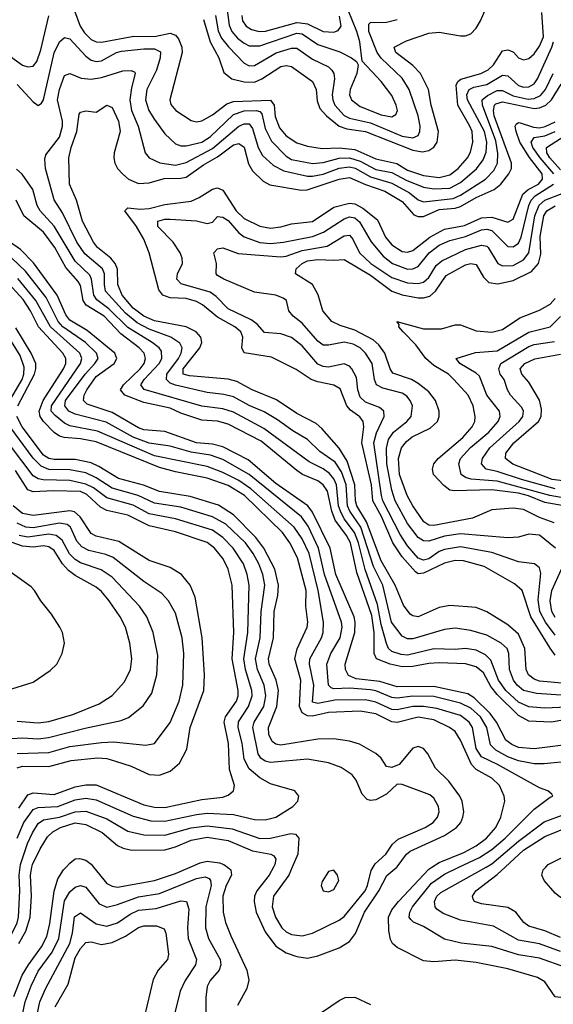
# Model space of a CAD drawing. Header units: inches. Extents: x 884549 to 1028252, y 526810 to 653624.
# Tile 829 of 1056: x 977240 to 979262, y 619480 to 623214. Entities that reach past the tile are written whole.
import ezdxf

# ---------------------------------------------------------------- set-up
doc = ezdxf.new("R2010")
doc.units = ezdxf.units.IN
doc.header["$MEASUREMENT"] = 0
doc.layers.add('A9671', color=7, linetype='Continuous')
doc.layers.add('A9672', color=7, linetype='Continuous')

msp = doc.modelspace()

# ---------------------------------------------------------------- linework, layer by layer
at = {"layer": 'A9671', "color": 5}
for points, elevation in [([(976320.9, 620000), (976353.4, 619953.4), (976360.5, 619930), (976353.8, 619830), (976363, 619730), (976420.4, 619610), (976490, 619508), (976550, 619433.9), (976590, 619407.5), (976610, 619401.5), (976693.2, 619393.2), (976790, 619357.6), (976830, 619358.5), (976850, 619368.1), (977110, 619604.9), (977150, 619654.8), (977211.3, 619750), (977230, 619788.8), (977234.8, 619810), (977240.3, 619910), (977237, 619970), (977241.1, 620000)], 3040), ([(977217.4, 619510), (977249.3, 619590), (977272.3, 619630), (977322, 619698), (977342.4, 619737.6), (977353.8, 619786.2), (977370.6, 619909.4), (977384, 619956), (977405.4, 619990), (977415.1, 620000)], 2980), ([(977235.9, 619710), (977262.8, 619757.2), (977278.9, 619810), (977283.9, 619890), (977280, 619970), (977285.6, 620000)], 3020), ([(977519.3, 620000), (977570, 619937.9), (977590, 619927.7), (977610, 619924.7), (977750.1, 619950.1), (977830, 619975.6), (977885.5, 620000)], 2980), ([(978027.1, 620000), (978040.5, 619990), (978042.4, 619970), (978021.9, 619930), (978010, 619889.9), (978010.4, 619830), (978019.7, 619790), (978039.4, 619739.4), (978100.9, 619610), (978108.7, 619571.3), (978100.1, 619539.9), (978065, 619475)], 2980), ([(978201.5, 620000), (978185.4, 619970), (978138, 619910), (978129.8, 619890.2), (978128, 619870), (978136.2, 619830), (978170, 619755.3), (978210, 619701), (978250, 619674.9), (978290, 619661.1), (978330, 619655.3), (978370, 619663.6), (978450, 619694.4), (978490, 619717.6), (978512, 619748), (978547.1, 619830), (978601.6, 619910), (978631.9, 619968.1), (978669.1, 620000)], 3020), ([(978272.8, 620000), (978259.9, 619970), (978202.3, 619890), (978197, 619850), (978209.3, 619810), (978233.8, 619770), (978250, 619754.6), (978270, 619744.9), (978310, 619739.7), (978350, 619749.7), (978450, 619798.5), (978470, 619812.5), (978548.6, 619910), (978557.9, 619930), (978572.5, 619987.5), (978579.3, 620000)], 3040), ([(979434.8, 619474.8), (979370, 619512.7), (979350, 619514.8), (979290, 619506), (979270, 619508.4), (979230, 619564.8), (979202, 619582), (979090, 619614.1), (978970, 619638.9), (978890, 619646.8), (978810, 619641.4), (978770, 619644.7), (978670, 619695.9), (978653.4, 619710), (978645.6, 619725.6), (978638.9, 619758.9), (978638.1, 619810), (978650, 619838.3), (978675.2, 619870), (978790, 619992.1), (978802.4, 620000)], 2980), ([(979610, 619472.5), (979553.5, 619513.5), (979539.5, 619530), (979520.9, 619590), (979503.5, 619610), (979470, 619631), (979410, 619641.6), (979390, 619639.9), (979330, 619620.1), (979310, 619619.6), (979210, 619655), (979130, 619668.2), (979030, 619698.7), (978912.5, 619712.5), (978850, 619727.3), (978770, 619774.8), (978732.1, 619792.1), (978721.8, 619801.8), (978716.3, 619810), (978718.1, 619830), (978728.7, 619850), (978800.4, 619939.6), (978850, 619974.1), (978904.4, 620000)], 2960), ([(979290, 619680.6), (979210, 619709.4), (979130, 619723.5), (979036.3, 619776.3), (978910, 619799), (978844.5, 619824.5), (978821.3, 619841.2), (978814.5, 619850), (978812.1, 619870), (978821.5, 619890), (978836, 619904), (979008, 620000)], 2940), ([(979290, 619733.6), (979230, 619759), (979170, 619776.2), (979151.2, 619790), (979120.6, 619830), (979090, 619847.6), (978990, 619860.9), (978963.1, 619870), (978958.9, 619878.9), (978955.5, 619890), (978968.5, 619910), (979050, 619972.1), (979080.2, 620000)], 2920), ([(980000, 619639.5), (979950, 619697.1), (979830, 619790.5), (979813.1, 619810), (979795.8, 619855.8), (979781.6, 619870), (979770, 619874.3), (979750, 619873.1), (979670, 619850.7), (979610.1, 619849.9), (979528.4, 619868.4), (979470, 619896.6), (979430, 619902), (979390, 619896.9), (979310, 619877.4), (979290, 619884.6), (979270, 619901.8), (979227.7, 619950), (979218.5, 619970), (979223.7, 619990), (979233.6, 620000)], 2880), ([(977230, 619344.6), (977260.6, 619490), (977282.9, 619550), (977310, 619605.2), (977362, 619678), (977388.3, 619730), (977410, 619872.5), (977430, 619907.2), (977450, 619924.4), (977470, 619930.7), (977490, 619923.7), (977541.2, 619861.2), (977570, 619848.5), (977610, 619858), (977690, 619888), (977770, 619900.5), (977910, 619957.7), (977943, 619963), (977957.4, 619957.4), (977963.3, 619950), (977965.1, 619930), (977945.1, 619850), (977943.7, 619770), (977955.3, 619730), (977999.7, 619650), (978002.5, 619630), (977996.1, 619610), (977961.3, 619570), (977950, 619547.6), (977945.3, 619505.3), (977945.7, 619350)], 2960), ([(977278.4, 619310), (977316.2, 619490), (977338.9, 619541.1), (977429, 619710), (977440.3, 619750), (977447.9, 619812.1), (977470, 619826.6), (977530, 619784.6), (977570, 619776.4), (977610, 619788.7), (977658.1, 619821.9), (977690, 619836.9), (977756.6, 619843.4), (977850, 619872.4), (977872.1, 619870), (977881.2, 619841.2), (977875.4, 619770), (977877.7, 619730), (977910.1, 619649.9), (977906.2, 619630), (977866.6, 619570), (977848.4, 619530), (977812.6, 619387.4)], 2940), ([(977374.4, 619470), (977423.7, 619556.3), (977450, 619656.4), (977470, 619692.2), (977490, 619713.9), (977510, 619716.8), (977550, 619706.7), (977590, 619714.2), (977641.1, 619738.9), (977690, 619770.9), (977710, 619777.7), (977757.6, 619777.6), (977786.7, 619766.7), (977793.7, 619750), (977804.2, 619670), (977799.5, 619650), (977764.2, 619610), (977745.6, 619574.4), (977711.4, 619430)], 2920), ([(978352.1, 619427.9), (978450, 619494.3), (978473.7, 619506.3), (978510, 619507.2), (978570, 619479.4)], 2980)]:
    msp.add_lwpolyline(points, dxfattribs=dict(at, elevation=elevation))
at = {"layer": 'A9671', "color": 5, "elevation": 3060}
msp.add_lwpolyline([(978430, 619989.3), (978410, 619983.7), (978386.4, 619946.4), (978382.4, 619930), (978390, 619911), (978410, 619907.2), (978430, 619915.5), (978449.6, 619950), (978444.5, 619970)], close=True, dxfattribs=at)
at = {"layer": 'A9672', "color": 5}
for points, elevation in [([(976990, 623293), (977064.8, 623210), (977157, 623130), (977210, 623070.5), (977250, 623042.3), (977270, 623036), (977290, 623038.2), (977304.6, 623055.4), (977320.1, 623099.9), (977350, 623229.4)], 2880), ([(977447.9, 623247.9), (977468.3, 623190), (977484.6, 623164.6), (977510, 623139.9), (977530, 623130.8), (977550, 623129.7), (977672.3, 623152.3), (977750, 623150.7), (977810, 623163.8), (977830, 623155.3), (977841.2, 623141.2), (977854.4, 623110), (977855.3, 623090), (977808.7, 622910), (977812.5, 622892.5), (977831.5, 622870), (977890, 622831.5), (977910, 622826.9), (977930, 622831.1), (977970, 622853.5), (978025.2, 622894.8), (978050, 622904.2), (978189.8, 622909.8), (978204.7, 622890), (978207.7, 622847.7), (978224.1, 622804.1), (978250, 622773.4), (978290, 622747.3), (978330, 622735.2), (978385.7, 622725.7), (978451.2, 622728.8), (978510, 622721.8), (978590, 622686.3), (978669.6, 622669.6), (978710, 622643.2), (978770, 622623.4), (978830, 622616.5), (978870, 622626.4), (978901.2, 622650), (978937, 622690), (978948.1, 622711.9), (978957, 622750), (978954.2, 622790), (978946.5, 622810), (978900.9, 622890), (978893.8, 622966.2), (978899.9, 622980.1), (978911.5, 622988.5), (978988.3, 623010), (979015.8, 623024.2), (979036.3, 623043.7), (979070, 623096), (979090, 623100.3), (979097.3, 623097.3), (979110.9, 623090.9), (979130, 623069.5), (979150, 623061.7), (979170, 623066.9), (979190, 623085), (979210, 623113.6), (979224.7, 623150), (979218.8, 623241.2)], 2880), ([(977935.7, 623215.7), (977961.4, 623130), (977995, 623070), (978014, 623014), (978044.3, 622990), (978090, 622978.5), (978130, 622977.6), (978158, 622990), (978230, 623036.3), (978250, 623040.4), (978270, 623036.3), (978350, 622980.1), (978363.3, 622950), (978366.9, 622906.9), (978377.6, 622877.6), (978402.4, 622850), (978450, 622810.8), (978480.2, 622800.2), (978550.3, 622790.3), (978730, 622719.2), (978766.7, 622713.3), (978790, 622718.4), (978809.4, 622730.6), (978822.4, 622750), (978827, 622790), (978799.6, 622890), (978788.8, 622950), (978758.4, 623010), (978730, 623040.3), (978665.8, 623090), (978658.7, 623110), (978706, 623134), (978790, 623162.8), (978830, 623166.7), (978910, 623152.6), (978930, 623153.4), (978950, 623160.4), (978970, 623182.3), (978985.9, 623210), (979011.2, 623268.8)], 2920), ([(978025.6, 623250), (978033.4, 623193.4), (978043.8, 623170), (978065, 623144.9), (978090, 623124.8), (978110, 623115.8), (978150, 623115.7), (978290, 623163.8), (978310, 623160.8), (978370, 623119.8), (978452.8, 623092.8), (978497.3, 623070), (978516.3, 623056.3), (978522.9, 623042.9), (978517.7, 623010), (978492.7, 622950), (978490.1, 622930), (978496.8, 622910), (978530, 622884.8), (978610, 622853.3), (978650, 622846.6), (978665.6, 622854.4), (978671.3, 622870), (978667, 622890), (978650, 622926.6), (978610, 622980.5), (978537.4, 623057.4), (978529.6, 623130.5), (978518, 623170), (978484.3, 623250)], 2960), ([(977981.2, 623230), (977992.2, 623172.2), (978004.9, 623144.9), (978030.9, 623110.9), (978090, 623049), (978110, 623039.1), (978130, 623041.1), (978211.2, 623088.8), (978270, 623105.9), (978290, 623105.9), (978350, 623065), (978410, 623035.4), (978423, 623023), (978430.5, 623010), (978432.6, 622990), (978424.5, 622930), (978426.2, 622910), (978434.6, 622890), (978470, 622850.7), (978490, 622840.4), (978570, 622823.5), (978690, 622773), (978730, 622765.7), (978750, 622775), (978756.4, 622790), (978757.3, 622810), (978750.3, 622850), (978715.5, 622950), (978690, 622992.8), (978610, 623069), (978595.3, 623090), (978562.8, 623170), (978562.9, 623197.1), (978570, 623203.5), (978630, 623205.2), (978670, 623215.5)], 2940), ([(978081.8, 623230), (978084.7, 623210), (978098.2, 623190), (978117.7, 623177.7), (978147.7, 623170), (978171.1, 623171.1), (978290, 623203.4), (978303, 623203), (978330, 623198.3), (978390, 623169.7), (978430, 623167.1), (978447, 623173), (978457.8, 623190), (978451.9, 623228.1)], 2980), ([(977230, 622969.1), (977290, 622903.2), (977310, 622889), (977322.4, 622897.6), (977329.8, 622910.2), (977370, 623088.2), (977389.9, 623130.1), (977410, 623146.3), (977430, 623141.5), (977490, 623076.3), (977510, 623061.3), (977530, 623055.9), (977550, 623058.5), (977606, 623090), (977624.9, 623095.1), (977710, 623104.3), (977750, 623103.5), (977772.7, 623092.7), (977772.4, 623070), (977757.6, 623022.4), (977722.1, 622950), (977716.4, 622910), (977729.7, 622870), (977750, 622835.4), (977790, 622781.6), (977830, 622743.7), (977850, 622735.7), (977870, 622735.4), (977930, 622749.6), (977961.5, 622770), (978050, 622855.3), (978090, 622868.6), (978136, 622870), (978150, 622866.4), (978157.8, 622857.8), (978170, 622801.3), (978193.6, 622753.6), (978250, 622696.6), (978270, 622684.6), (978350, 622668.8), (978390, 622672.9), (978450, 622689.3), (978490, 622689.9), (978530, 622677.9), (978590, 622646.3), (978650, 622634.9), (978705.2, 622605.2), (978770, 622579.4), (978810, 622572.9), (978870, 622575.6), (978910, 622596.6), (978971.8, 622648.2), (978996.8, 622683.2), (979007.9, 622712.2), (979010.9, 622750), (979002.1, 622790), (978937, 622910), (978935, 622930), (978942.9, 622950), (978960.9, 622959.1), (979010, 622968.5), (979070, 623004.3), (979090, 623002.1), (979130, 622965), (979150, 622958.7), (979170, 622959.6), (979190, 622970.6), (979202.8, 622990), (979257.2, 623110), (979262.7, 623130)], 2860), ([(979292.2, 620652.2), (979198.7, 620658.7), (979150, 620670.5), (979125, 620690), (979111.2, 620710), (979096.2, 620750), (979093.3, 620810), (979087.2, 620830), (979065.3, 620850), (979010, 620879.5), (978950, 620898.1), (978890, 620906.8), (978850, 620901.5), (978730, 620866.7), (978710, 620866.6), (978690, 620875.7), (978648.5, 620930), (978615.6, 621070), (978581.1, 621141.1), (978532.4, 621290), (978490.5, 621350), (978481.9, 621370), (978477.4, 621450), (978459.3, 621499.3), (978435.6, 621535.6), (978377.2, 621577.2), (978330, 621622.2), (978274.7, 621654.7), (978216.5, 621696.5), (978166.5, 621726.5), (978110, 621750.6), (978050, 621784.1), (978013.4, 621793.4), (977950, 621799.9), (977830, 621827.7), (977810, 621836.3), (977796.5, 621850), (977797.5, 621870), (977841.9, 621930), (977851.8, 621950), (977855.3, 621970), (977847, 621987), (977812.5, 622010), (977730, 622040.2), (977684.4, 622064.4), (977640.8, 622100.8), (977565.4, 622185.4), (977560.7, 622210), (977561.6, 622250), (977554, 622270), (977485.9, 622325.9), (977455.9, 622370), (977402.3, 622482.3), (977370, 622530.7), (977337.2, 622650), (977334.5, 622685.5), (977338.5, 622701.5), (977390, 622769.4), (977401.5, 622810), (977401.5, 622830), (977383.2, 622910), (977390, 622949.3), (977410, 623002.6), (977430, 623010.1), (977473, 622993), (977510, 622988.5), (977550, 622995.5), (977630, 623020.9), (977661.7, 623021.7), (977675.4, 623015.4), (977677.6, 623010), (977663.4, 622956.6), (977657.3, 622910), (977663.8, 622870), (977688.3, 622810), (977715.8, 622710), (977730.2, 622690), (977771.1, 622671.1), (977830, 622662.8), (977870, 622672.9), (977970, 622725.8), (978070, 622810.7), (978090, 622819.9), (978110, 622819.5), (978122.3, 622802.3), (978144.1, 622730), (978159.6, 622699.6), (978201.4, 622661.4), (978240.6, 622640.6), (978330, 622620.9), (978350, 622620.6), (978390, 622628.7), (978450, 622651.6), (978490, 622656.6), (978511.2, 622651.2), (978570, 622617.8), (978650, 622593.9), (978717.1, 622557.1), (978750, 622531.7), (978770, 622524), (978883.3, 622536.7), (978911.2, 622548.8), (979005.8, 622610), (979037.2, 622642.8), (979051.3, 622670), (979052.5, 622707.5), (979044.6, 622755.4), (978994.2, 622890), (978993.2, 622910), (979013, 622927), (979050, 622945.3), (979070, 622945.7), (979110, 622925.9), (979167.1, 622912.9), (979190, 622914.9), (979213.6, 622926.4), (979233.4, 622950), (979262.5, 623010)], 2840), ([(979310, 620697.1), (979210, 620705.8), (979190, 620713), (979168.3, 620730), (979160.1, 620750), (979154.3, 620830), (979130, 620884.4), (979090, 620918.9), (979010, 620968.8), (978970, 620985.5), (978870, 620992.1), (978830, 620984.8), (978750, 620949), (978730, 620952.8), (978720.2, 620960.2), (978694, 620994), (978663.2, 621070), (978610, 621161.8), (978553.8, 621310), (978518.1, 621370), (978512.7, 621390), (978510.4, 621450), (978480.6, 621540.6), (978450, 621589.9), (978384.3, 621664.3), (978363, 621683), (978290, 621720.5), (978213.1, 621773.1), (978120.2, 621810), (978062.1, 621842), (978030, 621851.5), (977883.4, 621863.4), (977859, 621870), (977858.8, 621890), (977922, 621970), (977929.6, 621990), (977926.2, 622010), (977908.2, 622030), (977870, 622049.3), (977750, 622072.6), (977710, 622089.5), (977670, 622120.5), (977627.4, 622170), (977611.4, 622210), (977610, 622267.6), (977601.6, 622290), (977585.5, 622310), (977534.2, 622350), (977519, 622370), (977478, 622450), (977455.4, 622530), (977428.8, 622590), (977425.7, 622690), (977434.3, 622730), (977455.5, 622790), (977464.4, 622855.6), (977470, 622863.9), (977490, 622868.7), (977530, 622863.8), (977570, 622890.2), (977590, 622881.8), (977614.7, 622830), (977621, 622790), (977597.9, 622710), (977596.1, 622690), (977600.6, 622670), (977610.5, 622650), (977630, 622628.2), (977652.5, 622610), (977690, 622593.1), (977730, 622595.3), (977787.7, 622612.3), (977850, 622613), (977870, 622617.3), (977936.5, 622663.5), (977990, 622694.2), (978050, 622739.5), (978070, 622745.3), (978090.7, 622730.7), (978107.5, 622667.5), (978121.7, 622641.7), (978161.9, 622601.9), (978187.7, 622587.7), (978307.6, 622567.6), (978328.7, 622568.7), (978450, 622609.4), (978490, 622616.1), (978550, 622588.8), (978623.5, 622563.5), (978690, 622524.8), (978734.2, 622474.2), (978750, 622467.6), (978770, 622468.5), (978830, 622494.2), (978890, 622499.4), (978910, 622506.2), (978970, 622540), (979038.5, 622570), (979063.7, 622590), (979093.4, 622630), (979104.2, 622650), (979104, 622670), (979038.7, 622850), (979035.4, 622870), (979039.5, 622890), (979044.7, 622895.3), (979070, 622902.6), (979190, 622877.2), (979210, 622879.5), (979233.8, 622890), (979256.2, 622910), (979291.9, 622970)], 2820), ([(979270, 620803.9), (979250, 620830.8), (979177, 620950), (979143.9, 621050), (979115.3, 621075.3), (979000.5, 621140.5), (978922.3, 621162.3), (978890, 621163), (978850, 621153.2), (978770, 621115.2), (978750, 621112.4), (978739.8, 621119.8), (978690, 621176.6), (978653.8, 621230), (978611.1, 621330), (978577.8, 621390), (978572.8, 621450), (978536.8, 621610), (978544.1, 621670), (978542.2, 621690), (978528.4, 621708.4), (978494, 621734), (978480.1, 621750), (978454, 621814), (978430, 621828.7), (978370, 621840.4), (978344.6, 621850), (978287.8, 621887.8), (978194.3, 621934.3), (978090.3, 621950.3), (978081.1, 621970), (978085.5, 622010), (978077.7, 622030), (978055.2, 622050), (977990, 622086.7), (977932.9, 622132.9), (977910, 622145.5), (977870, 622156.6), (977810, 622159.3), (977781.7, 622170), (977766.9, 622190), (977729.9, 622329.9), (977710, 622381.7), (977682.7, 622430), (977637.5, 622490), (977650, 622501.2), (977696.4, 622496.4), (977730, 622498.2), (977790, 622513.5), (977890, 622526.6), (977920.5, 622539.5), (977970, 622571.5), (977990, 622577.2), (978010, 622568.4), (978060.4, 622490), (978090, 622460.4), (978150, 622431.1), (978190, 622423.2), (978230, 622428.5), (978270, 622439.9), (978350, 622449.4), (978430, 622503.5), (978490, 622518.1), (978510, 622515.7), (978539.9, 622499.9), (978595.9, 622455.9), (978625.9, 622390), (978650, 622359.9), (978690, 622334.6), (978710, 622332.3), (978730, 622338.5), (978793.9, 622390), (978850, 622419.4), (978926.2, 622433.8), (978990, 622462.8), (979030, 622465.1), (979090, 622447.1), (979110, 622457.3), (979147.4, 622552.6), (979167.1, 622570), (979206.3, 622590), (979221.9, 622610), (979220.8, 622630), (979171.7, 622691.7), (979136, 622750), (979121.1, 622790), (979117.4, 622810), (979121.9, 622818.1), (979130, 622824.6), (979136.3, 622823.7), (979187, 622807), (979210, 622804.3), (979231.3, 622808.7), (979270, 622827.6)], 2780), ([(979263.9, 622630), (979212.4, 622690), (979184.9, 622730), (979178.3, 622750), (979190, 622767.9), (979230, 622774.1), (979270, 622790)], 2760), ([(979290, 622644.4), (979249.6, 622690), (979238.5, 622710), (979236.9, 622730), (979342.3, 622797.7)], 2740), ([(979510, 620615.9), (979230, 620603.7), (979170, 620608.3), (979130, 620626), (979082.3, 620670), (979054.8, 620710), (979025, 620785), (979005.1, 620805.1), (978970, 620823.5), (978930, 620829.9), (978890, 620825.7), (978810, 620828.1), (978710, 620803.9), (978686.2, 620806.2), (978650, 620818.2), (978637.8, 620830), (978630, 620848), (978610, 620920.9), (978596.1, 620996.1), (978549.2, 621129.2), (978524.4, 621230), (978509.1, 621270), (978470, 621321.3), (978455.2, 621350), (978448.7, 621370), (978440.6, 621450), (978430, 621472.6), (978413.4, 621493.4), (978390, 621510.8), (978337.2, 621537.2), (978164.5, 621664.5), (978050, 621725.6), (978010, 621738.7), (977930, 621749.1), (977711.7, 621811.7), (977699, 621830), (977711.5, 621850), (977768.6, 621910), (977778.7, 621930), (977776.7, 621956.7), (977768.2, 621970), (977741.7, 621990), (977650, 622047.4), (977577.9, 622117.9), (977531.9, 622151.9), (977520.3, 622170), (977512.2, 622230), (977505.3, 622245.3), (977450, 622298.2), (977370, 622430.8), (977317.2, 622490), (977305.6, 622510), (977289.5, 622570), (977248.5, 622628.5), (977226.9, 622646.9)], 2860), ([(979270, 620880.4), (979232.3, 620930), (979211.1, 620970), (979205.3, 621014.7), (979215.3, 621115.3), (979210, 621135.1), (979191.3, 621150), (979130, 621158.2), (979030, 621193.2), (978910, 621215.1), (978850, 621205.4), (978830, 621197.2), (978790, 621169.1), (978770, 621164.9), (978750, 621172.4), (978710, 621219.4), (978682.2, 621262.2), (978616.7, 621390), (978610.6, 621410), (978582.4, 621610), (978592, 621648), (978621.8, 621710), (978620.2, 621730), (978604.1, 621744.1), (978550, 621763.9), (978530, 621782.8), (978521.7, 621810), (978516.9, 621856.9), (978499.1, 621890), (978490, 621899.9), (978470, 621909.4), (978410, 621896.7), (978390, 621898.8), (978370, 621908.3), (978310, 621977.3), (978270, 622009.5), (978230, 622023.4), (978167.6, 622027.6), (978139.2, 622059.2), (978116.6, 622076.6), (978030, 622117.3), (977984.9, 622164.9), (977961.6, 622181.6), (977852, 622212), (977835.3, 622230), (977837.4, 622250), (977856.5, 622290), (977855.8, 622310), (977847.9, 622330), (977820.7, 622370), (977763.6, 622430), (977763.7, 622450), (977790, 622457.6), (977810, 622457.6), (977910, 622451.3), (977950, 622441.4), (977970, 622446.2), (977990, 622467.6), (978010, 622465.8), (978030, 622452.4), (978070, 622406.3), (978091.1, 622391.1), (978149.6, 622369.6), (978190, 622365.5), (978239.7, 622370), (978350, 622392.7), (978391.3, 622408.7), (978470, 622458.9), (978490, 622466.5), (978510, 622463.5), (978527.5, 622447.5), (978571.4, 622371.4), (978616.9, 622316.9), (978652.3, 622290), (978710, 622268.4), (978730, 622268.9), (978750, 622278.9), (978792.4, 622330), (978830, 622359.5), (978870, 622377.4), (978930, 622392.7), (978990, 622417.1), (979010, 622419.6), (979030, 622414.3), (979090, 622354.3), (979110, 622353.3), (979130, 622366.6), (979141.2, 622390), (979169.8, 622510), (979178.3, 622530), (979193.9, 622546.1), (979263.2, 622590)], 2760), ([(979350, 620566.2), (979254, 620550), (979170, 620554), (979130, 620574.9), (979050, 620654.4), (979025.5, 620685.5), (978997.5, 620737.5), (978970, 620759.4), (978930, 620771.6), (978830, 620775.4), (978790, 620773.1), (978730, 620761), (978690, 620760.3), (978644.5, 620770), (978592.5, 620790), (978583.4, 620810), (978583.3, 620890), (978574.5, 620954.5), (978518.1, 621118.1), (978493.2, 621230), (978478.5, 621258.5), (978435.8, 621315.8), (978422.5, 621350), (978405.8, 621425.8), (978390.3, 621450.3), (978370, 621465.1), (978311.7, 621490), (978290, 621504.4), (978155.3, 621615.3), (978030, 621680.7), (977990, 621692.1), (977930, 621695.2), (977850, 621721.7), (977810, 621740.4), (977710, 621762.3), (977637.8, 621790), (977621.2, 621810), (977632.7, 621830), (977695.8, 621890), (977711.2, 621910), (977716.6, 621930), (977711.1, 621950), (977692.9, 621970), (977623.1, 622023.1), (977559.4, 622090), (977491.6, 622131.6), (977480.2, 622150), (977470, 622205.8), (977461.7, 622221.7), (977414.2, 622274.2), (977373, 622350), (977330, 622408.1), (977255.3, 622470), (977226.2, 622530)], 2880), ([(979271.1, 621210), (979210, 621259.4), (979170, 621262.8), (979130, 621252.2), (979090.6, 621249.4), (978910, 621264.3), (978850, 621255.6), (978790, 621236.7), (978770, 621237.7), (978750.6, 621250.6), (978710, 621304), (978662.5, 621390), (978649.8, 621429.8), (978631.2, 621530), (978630.4, 621589.6), (978637.9, 621622.1), (978656.2, 621650), (978707.2, 621690), (978723.2, 621710), (978728, 621750), (978719.9, 621770), (978706.6, 621786.6), (978690, 621797.3), (978616.7, 621816.7), (978592.1, 621830), (978584.3, 621850), (978576.1, 621910), (978550, 621949.9), (978530, 621970.3), (978504.2, 621984.2), (978470, 621990.8), (978410, 621979.5), (978390, 621980.4), (978370, 621994.9), (978310, 622062.9), (978275.7, 622090), (978259.9, 622110), (978250.6, 622150), (978238.5, 622158.5), (978210, 622169.3), (978130, 622181.2), (978014, 622230), (977990, 622244.6), (977984, 622250), (977985.7, 622290), (977976.1, 622330), (977990, 622345.5), (978010, 622349.5), (978067.3, 622327.3), (978230, 622314.9), (978250, 622317.8), (978310, 622339.2), (978405.1, 622354.9), (978470, 622394.7), (978490, 622397.7), (978502.3, 622382.3), (978527.6, 622330), (978570.1, 622290), (978650, 622236.5), (978710, 622216.6), (978750, 622213.5), (978770, 622219.4), (978790, 622236.9), (978818.1, 622281.9), (978839.6, 622300.4), (978930, 622343), (978990, 622358.7), (979010, 622355.1), (979015.2, 622350), (979051.6, 622290), (979070, 622280.8), (979110, 622282.3), (979150, 622304.1), (979170.1, 622329.9), (979193, 622470), (979208.7, 622511.3), (979230.6, 622529.4), (979302.7, 622557.3)], 2740), ([(979265.9, 621305.9), (979210, 621326), (979150, 621357), (979110, 621362.1), (979030, 621356), (978955.6, 621324.4), (978810, 621296.5), (978790, 621297.2), (978771, 621310), (978729.3, 621370), (978707.9, 621410), (978679.3, 621490), (978675.7, 621550), (978686.7, 621590), (978705.3, 621614.7), (978727.9, 621632.1), (978795.4, 621664.6), (978823, 621690), (978830.3, 621710), (978829.9, 621730), (978816.3, 621770), (978790, 621802.6), (978750, 621834.9), (978724.5, 621850), (978653.9, 621873.9), (978643.6, 621890), (978623.6, 621950), (978600.8, 621980.8), (978580, 622000.1), (978510, 622037.4), (978454.8, 622054.8), (978423.1, 622070), (978389.2, 622110), (978370.7, 622170.7), (978350, 622209.8), (978284.7, 622250), (978287.9, 622270), (978310.5, 622290), (978330, 622299.8), (978370, 622304.9), (978430, 622301.8), (978470, 622305.5), (978570, 622245.2), (978650, 622185.2), (978690, 622170.8), (978750, 622159.4), (978770, 622159.4), (978793.8, 622166.2), (978815.4, 622184.6), (978855.9, 622244.1), (978930, 622284.2), (978950, 622289.7), (978970, 622285.4), (978997.4, 622237.4), (979018.2, 622218.2), (979052.4, 622212.4), (979110, 622225.2), (979180.3, 622259.7), (979206.7, 622290), (979214.6, 622325.4), (979212.6, 622392.6), (979226.9, 622470), (979238.4, 622490), (979270, 622508.2)], 2720), ([(979350, 620469), (979190, 620449.1), (979130, 620454.5), (979104.8, 620464.8), (979082.4, 620482.4), (979046.8, 620550), (979023.1, 620583.1), (978962.8, 620642.8), (978937.9, 620657.9), (978810, 620685.6), (978670, 620683.8), (978604.2, 620704.2), (978514.7, 620714.7), (978486.5, 620726.5), (978474.1, 620750), (978473.4, 620770), (978510.6, 620890), (978511.9, 620930), (978507.9, 620950), (978438.1, 621110), (978416.4, 621210), (978350, 621346.4), (978332.4, 621370), (978210, 621454.9), (978105.4, 621545.4), (978010, 621594.2), (977970, 621604.7), (977909.2, 621609.2), (977790, 621652.9), (977710, 621659.3), (977690, 621666.3), (977590, 621724.5), (977495.6, 621755.6), (977481.1, 621770), (977484.1, 621790), (977494.4, 621810), (977530, 621861.6), (977597.2, 621910), (977607.8, 621930), (977600.8, 621950), (977495.8, 622035.8), (977430, 622075.1), (977415, 622095), (977381.2, 622170), (977292.4, 622292.4), (977242.5, 622342.5), (977172.1, 622392.1)], 2920), ([(979330, 620402.4), (979228.4, 620391.6), (979190, 620392), (979130, 620403.3), (979090, 620418.9), (979044.1, 620444.1), (979024.6, 620464.6), (979010.2, 620530), (978986.5, 620570), (978950, 620602.8), (978910, 620622.4), (978810, 620647.3), (978730, 620648.1), (978670, 620641.5), (978650, 620644), (978590, 620668.9), (978570, 620672.7), (978490, 620679.6), (978430, 620676.2), (978420.6, 620680.6), (978410, 620690), (978404, 620770), (978418.9, 620810), (978454.3, 620870), (978461.9, 620910), (978459.4, 620930), (978395.1, 621110), (978372.9, 621210), (978332.9, 621292.9), (978308.3, 621328.3), (978109.4, 621489.4), (978010, 621546.9), (977963.3, 621563.3), (977890, 621574.2), (977810, 621596.5), (977730, 621608.5), (977670, 621631.4), (977567.6, 621687.6), (977450, 621718.8), (977426.1, 621730), (977410.8, 621750), (977413.7, 621770), (977487.9, 621870), (977524.4, 621910), (977536.7, 621930), (977531.1, 621950), (977489.3, 621990), (977402.6, 622050), (977385.6, 622070), (977340.3, 622160.3), (977261.1, 622261.1), (977210, 622309.4)], 2940), ([(978904.4, 620000), (978982.7, 620037.3), (979030, 620066.8), (979080.3, 620110), (979190, 620219.8), (979250, 620266), (979261.2, 620270), (979256.6, 620276.6), (979241.2, 620290), (979210, 620300.7), (979051.4, 620390), (978990, 620419.1), (978970.5, 620450), (978956.5, 620530), (978944, 620550), (978910, 620575.1), (978821.3, 620601.3), (978770, 620609.5), (978730, 620609.7), (978670, 620596.5), (978650, 620598.1), (978590, 620625.9), (978550, 620635), (978434.2, 620634.1), (978370, 620620.6), (978350, 620626), (978354.6, 620690), (978338.4, 620770), (978339.6, 620790), (978383.1, 620870), (978389.9, 620890.1), (978391.4, 620930), (978371.3, 621050), (978336.4, 621190), (978310, 621245.6), (978279.9, 621290), (978115.7, 621435.7), (978070, 621467.2), (978010, 621497.2), (977950, 621519.8), (977750, 621560.2), (977534.4, 621654.4), (977430, 621673.9), (977410, 621684.1), (977373.4, 621713.4), (977359.3, 621730), (977360.2, 621750), (977470.5, 621910), (977475.7, 621930), (977467.4, 621950), (977356.6, 622050), (977300.9, 622150), (977232.2, 622232.2)], 2960), ([(978802.4, 620000), (978830, 620017.6), (978923.6, 620056.4), (978970, 620080.7), (979009.6, 620110), (979044.9, 620150), (979063.4, 620190), (979078.5, 620250), (979076.4, 620270), (979058, 620310), (979030, 620337.3), (978970, 620370.9), (978952, 620390), (978910, 620482.4), (978890, 620514.6), (978869.2, 620530), (978810, 620558.8), (978750, 620568.5), (978670, 620548.9), (978650, 620551.2), (978590, 620581.3), (978530, 620592.3), (978410, 620587.1), (978350, 620572.9), (978330, 620573.7), (978310, 620585.3), (978300.2, 620610), (978305.2, 620710), (978282.5, 620790), (978291.6, 620828.4), (978329, 620910), (978331.7, 620930), (978324.5, 620990), (978325.2, 621050), (978293.2, 621173.2), (978264, 621230), (978235.2, 621270), (978092.2, 621410), (978030, 621447.4), (977950, 621475.9), (977830, 621499.2), (977770, 621516.1), (977530, 621613.8), (977470, 621625.2), (977407.6, 621630), (977390, 621634.3), (977370, 621649), (977330, 621690.6), (977317.5, 621710), (977312.8, 621730), (977328.2, 621770), (977405.6, 621890), (977414.5, 621910), (977414, 621930), (977402.6, 621950), (977310.9, 622050), (977280.8, 622110), (977252.9, 622152.9), (977186.3, 622226.4)], 2980), ([(979310, 621369.2), (979230, 621382.9), (979168.6, 621408.6), (979130, 621418.7), (979030, 621431.4), (978887.4, 621427.4), (978870, 621430.3), (978847.3, 621447.3), (978808.7, 621490), (978804, 621510), (978809.5, 621530), (978825.8, 621550), (978918.9, 621630), (978954.3, 621670), (978965, 621690), (978966.7, 621710), (978958.7, 621750), (978939.3, 621790), (978885.9, 621850), (978865, 621870), (978810, 621902.9), (978778.6, 621930), (978741.6, 621981.6), (978692.8, 622030), (978677.3, 622050), (978678.7, 622058.7), (978669.2, 622070), (978770, 622042.3), (978838.2, 622041.8), (978890, 622056.6), (978910, 622056.8), (978970, 622034.6), (979030, 622029.1), (979070, 622039.7), (979135.9, 622084.1), (979210, 622113.3), (979250, 622135.7), (979270, 622157)], 2680), ([(979335.1, 621395.1), (979249.4, 621409.4), (979050, 621464.4), (978951.5, 621471.5), (978930, 621478.4), (978913.7, 621490), (978904.3, 621530), (978911.1, 621550), (978948.5, 621591.5), (979018.6, 621650), (979052.8, 621690), (979061.5, 621710), (979058.4, 621730), (979010.7, 621790), (978982.1, 621862.1), (978970, 621874.2), (978908.4, 621910), (978894, 621930), (978967.3, 621952.7), (979050, 621958.5), (979170, 622029.8), (979250, 622049.1), (979290, 622089.2)], 2660), ([(977232.8, 621750), (977295.7, 621870), (977301, 621890), (977300.1, 621910), (977282.6, 621950), (977225.2, 622045.2)], 3020), ([(977201.8, 621770), (977248.7, 621850), (977255.4, 621870), (977257, 621897), (977240.7, 621940.7), (977185.3, 622030)], 3040), ([(979270, 621435), (979141.9, 621470), (979050, 621501), (979008.3, 621510), (978990.4, 621530), (978993.4, 621550), (979022.3, 621590), (979132.9, 621690), (979147.2, 621710), (979149.9, 621730), (979143.5, 621743.5), (979100.7, 621790), (979089, 621810), (979076, 621850), (979061.6, 621870), (979056.2, 621890), (979064, 621910), (979170, 621974.8), (979190, 621982.1), (979266.7, 621993.3)], 2640), ([(979370, 621456.4), (979258, 621470), (979108.5, 621528.5), (979081.5, 621550), (979082.1, 621570), (979112.6, 621610), (979206.7, 621690), (979216.2, 621710), (979217.6, 621737.6), (979210, 621771.6), (979170, 621839.2), (979143, 621870), (979136.7, 621890), (979153.9, 621910), (979192.2, 621927.8), (979290, 621946)], 2620), ([(978669.1, 620000), (978670, 620000.8), (978706.2, 620050), (978719.3, 620060.7), (978850, 620119.9), (978895.8, 620150), (978911.5, 620170), (978919.9, 620190), (978923.3, 620210), (978917.5, 620250), (978907.8, 620270), (978866.2, 620326.2), (978815.3, 620375.3), (978786.3, 620430), (978770, 620449.9), (978750, 620458.3), (978730, 620451.8), (978678.5, 620390), (978650, 620378.7), (978630, 620381.5), (978610, 620413.2), (978590, 620431.8), (978527.1, 620467.1), (978490, 620478.5), (978430, 620487.4), (978370, 620486.1), (978230, 620463.4), (978210, 620467), (978197.1, 620477.1), (978183.8, 620503.8), (978182.6, 620530), (978214.8, 620610), (978220.9, 620670), (978211.6, 620710), (978185.3, 620770), (978182.9, 620790), (978201.6, 620870), (978204.7, 620970), (978218.4, 621030), (978220.6, 621070), (978206.3, 621130), (978165.6, 621210), (978134.2, 621250), (978050, 621336.6), (977992.6, 621372.6), (977885.7, 621405.7), (977770, 621425.1), (977709.1, 621449.1), (977613.9, 621473.9), (977539.9, 621519.9), (977510, 621533.1), (977450, 621545.7), (977370, 621546.2), (977350, 621550.4), (977330, 621563.3), (977248.8, 621670), (977229, 621710)], 3020), ([(978579.3, 620000), (978586.7, 620013.3), (978627.4, 620050), (978653.1, 620086.9), (978674.1, 620105.9), (978776.5, 620150), (978806.6, 620170), (978823.9, 620190), (978829.9, 620210), (978826.9, 620230), (978810, 620261.4), (978794.1, 620274.1), (978690, 620313.5), (978670, 620314.9), (978630, 620277.3), (978590, 620256.1), (978570, 620253.5), (978557.3, 620257.3), (978537.5, 620277.5), (978515.4, 620330), (978500.4, 620350), (978458.3, 620378.3), (978410, 620395.7), (978330, 620409.9), (978190, 620396.7), (978170, 620401.9), (978153.4, 620413.4), (978143.5, 620430), (978123.9, 620530), (978129, 620550), (978164.7, 620610), (978172.8, 620650), (978166.5, 620690), (978141.6, 620750), (978133.7, 620790), (978151.7, 620870), (978154.8, 620970), (978168.5, 621070), (978161.3, 621110), (978146.1, 621150), (978124.5, 621190), (978095.2, 621230), (978021, 621301), (977970, 621328.4), (977850, 621365.4), (977750, 621380.6), (977688.6, 621410), (977590, 621437.3), (977530, 621477.3), (977490, 621495.4), (977430, 621506.9), (977350, 621508.3), (977320.5, 621520.5), (977291, 621551), (977187.8, 621690)], 3040), ([(977229.8, 620110.2), (977255.6, 620170), (977290, 620218.3), (977310, 620226.9), (977383.5, 620230), (977450, 620255.3), (977490, 620261.4), (977530, 620255.3), (977670, 620193), (977736.4, 620176.4), (977790, 620174.3), (977910, 620200.5), (977950, 620205), (978050, 620200.4), (978130, 620181.1), (978170, 620179.6), (978210, 620190.1), (978274.7, 620230), (978293.5, 620250), (978298.3, 620270), (978282, 620290), (978190, 620315.7), (978150, 620339.5), (978110, 620373.6), (978090.8, 620410), (978083.5, 620470), (978067.4, 620530), (978069.2, 620550.8), (978107.4, 620610), (978120.2, 620650), (978119.5, 620670), (978095.7, 620750), (978089.1, 620790), (978104.1, 620890), (978109, 621070), (978102.2, 621110), (978088, 621150), (978049.3, 621210), (978010, 621250.8), (977970, 621277.9), (977830, 621321.1), (977730, 621340.2), (977670, 621372.8), (977570, 621400.5), (977518.7, 621438.7), (977490, 621453.2), (977430, 621466.2), (977329, 621469), (977310, 621472.9), (977290, 621484.3), (977165.7, 621650)], 3060), ([(977235.8, 620224.2), (977270, 620273.9), (977290, 620281.8), (977370, 620276.3), (977450, 620305.4), (977490, 620312.3), (977530, 620311.9), (977710, 620236.6), (977750, 620227.5), (977790, 620226.2), (977930, 620256.4), (978010, 620265.4), (978030, 620272.6), (978050.3, 620289.7), (978053.6, 620310), (978035.2, 620370), (978030.5, 620469.5), (978014.8, 620550), (978020.1, 620570), (978061.8, 620630), (978067.7, 620650), (978068, 620670), (978045.1, 620790), (978051.3, 620890), (978044.9, 621070), (978030, 621129.9), (978011, 621170), (977978.1, 621210), (977950, 621231.7), (977830, 621272.3), (977730, 621294.5), (977650, 621335.5), (977570, 621353.3), (977546, 621366), (977494.1, 621414.1), (977470, 621424.6), (977367.8, 621427.8), (977290, 621423.7), (977270, 621431), (977224.2, 621504.2)], 3080), ([(977230, 620376.5), (977250, 620383.6), (977350, 620382.5), (977435, 620405), (977534.6, 620414.6), (977570, 620412.1), (977602.8, 620402.8), (977662.6, 620382.6), (977730, 620351.3), (977770, 620349.7), (977810, 620364.5), (977844.9, 620395.1), (977872.7, 620447.3), (977885.8, 620530), (977938.2, 620670), (977940.3, 620730), (977931.6, 620870), (977904.1, 621024.1), (977886.3, 621070), (977852.7, 621110), (977810, 621136.4), (977730, 621163.1), (977615.4, 621235.4), (977530, 621255.3), (977510, 621265.4), (977468.9, 621328.9), (977447.8, 621347.8), (977430, 621351.4), (977290, 621333.7), (977250, 621341.1), (977214.3, 621370)], 3120), ([(977230, 620431.7), (977350, 620435.5), (977430, 620457.6), (977550, 620473.4), (977594.9, 620474.9), (977717.5, 620462.5), (977750, 620469.3), (977810, 620549.3), (977844.3, 620630), (977857.6, 620690), (977862.3, 620810), (977855.3, 620870), (977830, 620963.1), (977803.8, 621010), (977778.3, 621038.3), (977710, 621084), (977594.3, 621174.3), (977566.6, 621186.6), (977501.1, 621201.1), (977474.6, 621214.6), (977456.3, 621236.3), (977432.4, 621290), (977419.4, 621299.4), (977390, 621305), (977290, 621286.9), (977262.4, 621290), (977230, 621304.3)], 3140), ([(977210, 620488.3), (977248.7, 620491.3), (977310, 620487.2), (977348.2, 620491.8), (977487.6, 620527.6), (977624, 620556), (977652.6, 620567.4), (977707.6, 620612.4), (977740.4, 620659.6), (977759.9, 620730), (977763.5, 620803.5), (977745.7, 620890), (977722.1, 620950), (977693.8, 620990), (977590, 621099.5), (977548.1, 621128.1), (977470, 621155), (977450, 621167), (977428.8, 621188.8), (977400.2, 621240.2), (977378.3, 621258.3), (977350, 621262.6), (977270, 621252.3), (977238, 621258)], 3160), ([(977230, 620553.3), (977310, 620547.9), (977350, 620552.3), (977440.9, 620579.1), (977540.5, 620619.5), (977590, 620651.5), (977636.7, 620703.3), (977659.6, 620750), (977664.9, 620790), (977657.4, 620850), (977640.4, 620910), (977620.9, 620950), (977579, 621010), (977550, 621045.3), (977530, 621061.5), (977450, 621105.9), (977424.8, 621124.8), (977401.5, 621150), (977370, 621201.8), (977350, 621215.7), (977330, 621219.1), (977290, 621214.2), (977250, 621217), (977190, 621239.1)], 3180), ([(977210, 620676.3), (977290, 620701.4), (977354.5, 620745.5), (977380.3, 620770), (977401.1, 620810), (977408.9, 620850), (977402.2, 620890), (977391.6, 620910), (977360.1, 620959.9), (977319.1, 621010), (977296.2, 621050), (977283.4, 621063.4), (977105.4, 621190)], 3220), ([(979270, 620946.8), (979257, 620970), (979250.4, 621010), (979257, 621050), (979293.6, 621130)], 2740), ([(977241.1, 620000), (977242.4, 620010), (977269, 620090), (977287.7, 620130), (977310, 620165.5), (977330, 620179.1), (977390, 620190.4), (977450, 620210.3), (977490, 620212.5), (977570, 620183), (977650, 620136.6), (977710, 620122.9), (977790, 620121.2), (977890, 620149.6), (977950, 620157.5), (978045, 620145), (978150, 620109), (978190, 620110.7), (978267.8, 620127.8), (978285.5, 620125.5), (978297.4, 620110), (978294.4, 620050), (978272.8, 620000)], 3040), ([(979008, 620000), (979030, 620012.2), (979130, 620098.8), (979228.2, 620171.8), (979310, 620202.8)], 2940), ([(977285.6, 620000), (977287.5, 620010), (977316.5, 620070), (977345.4, 620114.6), (977365.4, 620134.5), (977394.4, 620150), (977450, 620168.3), (977490, 620162.1), (977551.8, 620131.8), (977610, 620082.7), (977631.8, 620071.8), (977664.6, 620064.6), (977790, 620066), (977830, 620077.1), (977890, 620102.7), (977950, 620113.3), (978030, 620101.9), (978122.7, 620062.7), (978191.3, 620050), (978202.7, 620042.7), (978210.4, 620030.4), (978206.9, 620010), (978201.5, 620000)], 3020), ([(979080.2, 620000), (979150, 620064.3), (979230, 620116.3), (979330, 620157.5)], 2920), ([(979233.6, 620000), (979243.4, 620010), (979350, 620063.8)], 2880), ([(977415.1, 620000), (977430, 620015.3), (977450, 620031.3), (977466.5, 620033.5), (977490, 620026.7), (977510, 620011.4), (977519.3, 620000)], 2980), ([(977885.5, 620000), (977923.4, 620016.6), (977950, 620023), (977996.6, 620016.6), (978013.7, 620010), (978027.1, 620000)], 2980)]:
    msp.add_lwpolyline(points, dxfattribs=dict(at, elevation=elevation))

doc.saveas('drawing.dxf')
